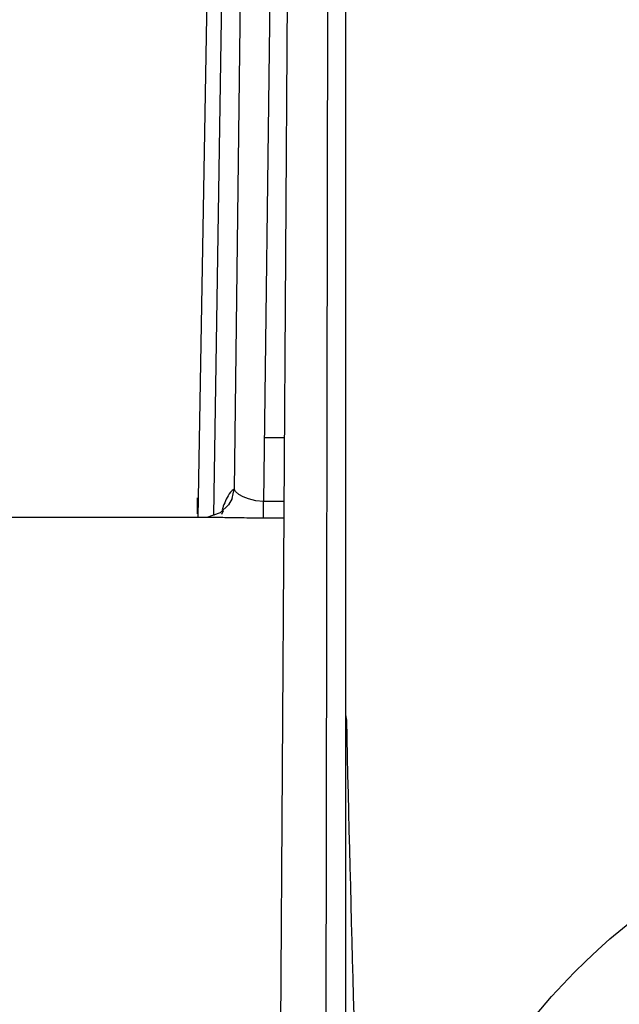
# Paper-space layout 'Sheet' of a CAD drawing. Header units: inches. Extents: x 0.2 to 10.8, y 0.2 to 8.3.
# Tile 495 of 545: x 7.3558 to 7.3956, y 6.7816 to 6.847. Entities that reach past the tile are written whole.
import ezdxf

# ---------------------------------------------------------------- set-up
doc = ezdxf.new("R2010")
doc.units = ezdxf.units.IN
doc.header["$MEASUREMENT"] = 0
doc.layers.get('0').update_dxf_attribs({"lineweight": 5})

psp = doc.layouts.new('Sheet')

# ---------------------------------------------------------------- linework, layer by layer
at = {"color": 0, "linetype": 'ByBlock', "lineweight": -3}
for p, q in [((7.377414, 7.410468), (7.37744, 6.758331)), ((7.376092, 6.754896), (7.377214, 7.409688)), ((7.377112, 7.395119), (7.372879, 6.744302)), ((7.37694, 7.372363), (7.37002, 6.815831)), ((7.368685, 6.814088), (7.375426, 7.257303)), ((7.367629, 6.813972), (7.374546, 7.204264)), ((7.374811, 7.040589), (7.371986, 6.815023)), ((7.373368, 6.819248), (7.372037, 6.81925)), ((7.367576, 6.815263), (7.367557, 6.814201)), ((7.369884, 6.815222), (7.37002, 6.815831)), ((7.370117, 6.815672), (7.37002, 6.815831)), ((7.371986, 6.813911), (7.371986, 6.815023)), ((7.373341, 6.815023), (7.371986, 6.815023)), ((7.368283, 6.813958), (7.341277, 6.813958)), ((7.369089, 6.814268), (7.368212, 6.81396)), ((7.368411, 6.813958), (7.368283, 6.813958)), ((7.369204, 6.814171), (7.36931, 6.814425)), ((7.373333, 6.813911), (7.371986, 6.813911)), ((7.377492, 6.800516), (7.377487, 6.80076))]:
    psp.add_line(p, q, dxfattribs=at)
for points in [[(7.371986, 6.815021), (7.371474, 6.815061), (7.37099, 6.81519), (7.37063, 6.815331), (7.370344, 6.815485), (7.370117, 6.815672)], [(7.369884, 6.815222), (7.369651, 6.814792), (7.369089, 6.814268)]]:
    psp.add_lwpolyline(points, dxfattribs=at)
psp.add_arc((10.166562, 6.861183), 2.78973, 181.246089, 182.052438, dxfattribs=at)
for points, knots in [([(7.37002, 6.815831), (7.369841, 6.815746), (7.369514, 6.815273), (7.36933, 6.814784), (7.369224, 6.814465)], [0, 0, 0, 0, 0.371271, 1, 1, 1, 1]), ([(7.368974, 6.813948), (7.368869, 6.813951), (7.368681, 6.813954), (7.368493, 6.813957), (7.36841, 6.813958)], [0, 0, 0, 0, 0.55875, 1, 1, 1, 1]), ([(7.370292, 6.813924), (7.370047, 6.813927), (7.369608, 6.813935), (7.369168, 6.813944), (7.368974, 6.813948)], [0, 0, 0, 0, 0.557751, 1, 1, 1, 1]), ([(7.371986, 6.813911), (7.371682, 6.813911), (7.371118, 6.813914), (7.370553, 6.81392), (7.370292, 6.813924)], [0, 0, 0, 0, 0.537934, 1, 1, 1, 1])]:
    psp.add_open_spline(points, degree=3, knots=knots, dxfattribs=at)
psp.add_open_spline([(7.378622, 6.761271), (7.383265, 6.771891), (7.389562, 6.782991), (7.399361, 6.789182)], degree=3, dxfattribs=at)

doc.saveas('drawing.dxf')
